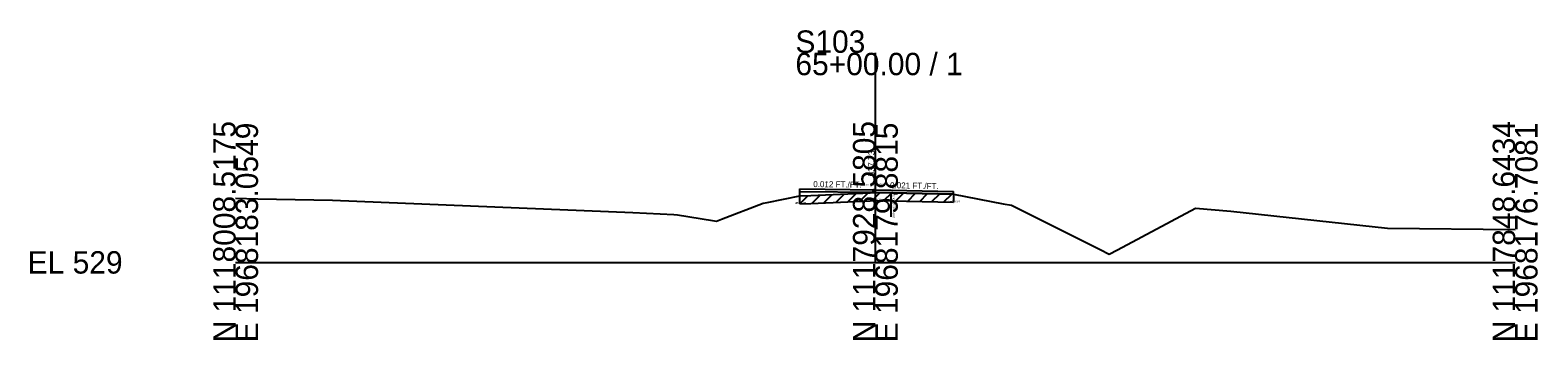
# Model space of a CAD drawing. Extents: x -26 to 163, y -10 to 24018.
# Drawn here: x -25.7 to 162.8, y 12990.3 to 13029.1 of the extents above; entities that cross this region are included whole.
import ezdxf

# ---------------------------------------------------------------- set-up
doc = ezdxf.new("R2010")
doc.units = 0
for name, color, linetype in [('RD_GPK_XS_Cell', 7, 'Continuous'), ('RD_XS_ExGround', 7, 'Continuous'), ('RD_XS_ExPaveRet', 7, 'Continuous'), ('RD_XS_Misc_Line', 7, 'Continuous'), ('RD_XS_PaveOvlay_CP', 7, 'Continuous'), ('RD_XS_TX_Elev_EX', 7, 'Continuous'), ('RD_XS_TX_ExEOP', 7, 'Continuous'), ('RD_XS_TX_Notes', 7, 'Continuous'), ('RD_XS_TX_Profile', 7, 'Continuous'), ('RD_XS_TX_Slope', 7, 'Continuous')]:
    doc.layers.add(name, color=color, linetype=linetype)

msp = doc.modelspace()

# ---------------------------------------------------------------- linework, layer by layer
at = {"layer": 'RD_GPK_XS_Cell'}
for p, q in [((80, 13000), (80, 13026.22)), ((0, 13000), (80, 13000)), ((80, 13000), (160, 13000))]:
    msp.add_line(p, q, dxfattribs=at)
at = {"layer": 'RD_XS_ExGround'}
msp.add_lwpolyline([(0, 13008.03), (2.77, 13007.97), (12.12, 13007.77), (49.68, 13006.23), (54.81, 13005.99), (55.25, 13005.97), (59.64, 13005.23), (60.15, 13005.15), (60.75, 13005.39), (65.97, 13007.4), (66.48, 13007.51), (70.56, 13008.31), (71.92, 13008.37), (80.28, 13008.74), (81.93, 13008.72), (89.75, 13008.53), (96, 13007.33), (97.04, 13007.15), (108.1, 13001.62), (109.22, 13001.02), (110.29, 13001.57), (120.04, 13006.78), (124.45, 13006.4), (144.02, 13004.28), (160, 13004.13)], dxfattribs=at)
at = {"layer": 'RD_XS_ExPaveRet'}
for p, q in [((70.56, 13007.31), (71.6, 13008.35)), ((70.56, 13007.31), (70.56, 13008.31)), ((70.56, 13007.31), (71.92, 13007.37)), ((71.92, 13007.37), (80.28, 13007.74)), ((72.06, 13007.37), (73.1, 13008.42)), ((73.56, 13007.44), (74.6, 13008.49)), ((75.06, 13007.51), (76.1, 13008.55)), ((76.56, 13007.57), (77.6, 13008.62)), ((78.06, 13007.64), (79.1, 13008.69)), ((79.56, 13007.71), (80.59, 13008.73)), ((80.28, 13007.74), (81.93, 13007.72)), ((81.06, 13007.73), (82.04, 13008.72)), ((81.93, 13007.72), (89.75, 13007.53)), ((82.56, 13007.7), (83.53, 13008.68)), ((84.06, 13007.67), (85.03, 13008.64)), ((85.56, 13007.63), (86.53, 13008.61)), ((87.06, 13007.6), (88.04, 13008.57)), ((88.56, 13007.56), (89.54, 13008.54)), ((89.75, 13008.53), (89.75, 13007.53))]:
    msp.add_line(p, q, dxfattribs=at)
at = {"layer": 'RD_XS_Misc_Line'}
msp.add_line((81.93, 13008.72), (81.93, 13005.72), dxfattribs=at)
at = {"layer": 'RD_XS_PaveOvlay_CP'}
for p, q in [((70.56, 13009.19), (80, 13009.08)), ((70.56, 13008.31), (70.56, 13009.19)), ((80, 13008.73), (70.56, 13008.84)), ((80, 13009.08), (89.75, 13008.88)), ((89.75, 13008.53), (89.75, 13008.88)), ((89.75, 13008.52), (80, 13008.73))]:
    msp.add_line(p, q, dxfattribs=at)

# ---------------------------------------------------------------- texts
at = {"layer": 'RD_GPK_XS_Cell'}
for s, p in [('S103', (70, 13026.22)), ('65+00.00 / 1', (70, 13023.42)), ('EL 529', (-26, 12998.6))]:
    msp.add_text(s, height=2.8, dxfattribs=at).set_placement(p)
for s, p in [('N 1118008.5175', (0, 12990)), ('E 1968183.0549', (2.8, 12990)), ('N 1117928.5805', (80, 12990)), ('E 1968179.8815', (82.8, 12990)), ('N 1117848.6434', (160, 12990)), ('E 1968176.7081', (162.8, 12990))]:
    msp.add_text(s, height=2.8, rotation=90, dxfattribs=at).set_placement(p)
at = {"layer": 'RD_XS_TX_Elev_EX'}
msp.add_text('537.73', height=0.8, rotation=90, dxfattribs=at).set_placement((79.9, 13010.73))
at = {"layer": 'RD_XS_TX_ExEOP'}
for s, p in [('EOP-L', (70.51, 13009.19)), ('EOP-R', (89.7, 13008.88))]:
    msp.add_text(s, height=0.1, rotation=270, dxfattribs=at).set_placement(p)
at = {"layer": 'RD_XS_TX_Notes'}
for s, p in [('Elev. @CL = 538.08', (78.48, 13009.58)), (' dE= 0.88', (69.85, 13007.31)), (' dE= 0.35', (79.29, 13007.73)), (' dE= 0.34', (89.04, 13007.53))]:
    msp.add_text(s, height=0.25, dxfattribs=at).set_placement(p)
msp.add_text(' Min. Distance @CP = -0.03', height=0.25, rotation=270, dxfattribs=at).set_placement((82.18, 13009.81))
at = {"layer": 'RD_XS_TX_Profile'}
msp.add_text('CL', height=0.25, dxfattribs=at).set_placement((79.77, 13009.08))
at = {"layer": 'RD_XS_TX_Slope'}
for s, rotation, p in [('0.012 FT./FT.', 359.3367, (72.23, 13009.42)), ('0.021 FT./FT.', 358.8084, (81.83, 13009.29))]:
    msp.add_text(s, height=0.75, rotation=rotation, dxfattribs=at).set_placement(p)

doc.saveas('drawing.dxf')
